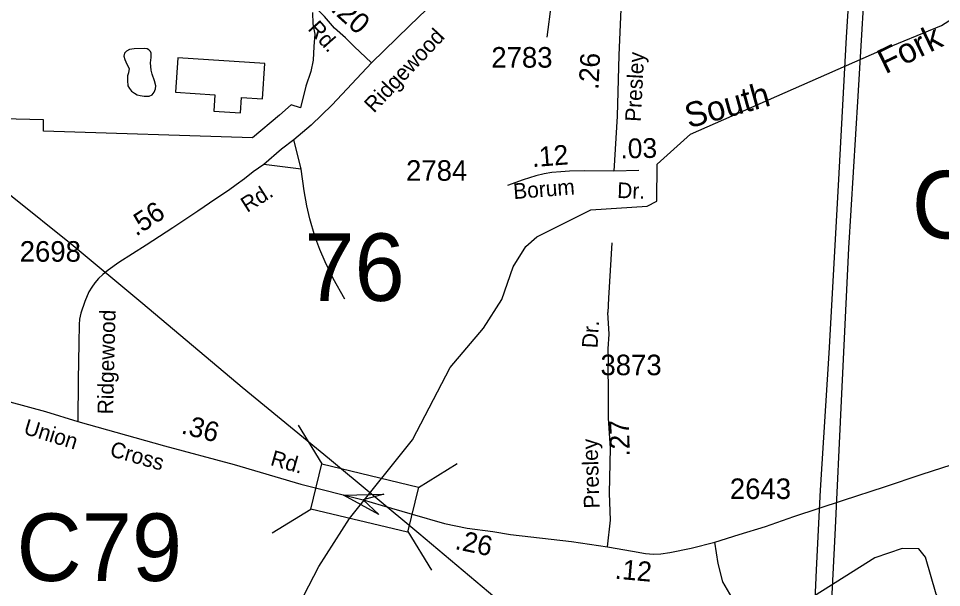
# Model space of a CAD drawing. Extents: x 1547597 to 1699558, y 810033 to 920809.
# Drawn here: x 1652640 to 1658248, y 836791 to 840248 of the extents above; entities that cross this region are included whole.
import ezdxf

# ---------------------------------------------------------------- set-up
doc = ezdxf.new("R2010")
doc.units = 0
for name, color, linetype in [('Exist Boundary Political City Limit New', 7, 'Continuous'), ('Exist Cultural Warehouse Building Footprint', 7, 'Continuous'), ('Exist Hydrographic Creek Single Shore', 7, 'Continuous'), ('Exist Hydrographic Creek Single Shore Label', 7, 'Continuous'), ('Exist Hydrographic Misc Water Feature', 7, 'Continuous'), ('Exist Road Non-System Type 51', 7, 'Continuous'), ('Exist Road Secondary Mileage Hundredths English Label', 7, 'Continuous'), ('Exist Road Secondary Structure Culvert Number Label', 7, 'Continuous'), ('Exist Road Secondary Structure Standard Bridge Attributed CELL', 7, 'Continuous'), ('Exist Road Secondary Structure Standard Bridge CELL', 7, 'Continuous'), ('Exist Road Secondary Structure Standard Bridge Number Label', 7, 'Continuous'), ('Exist Road Secondary Type 51 Attributed', 7, 'Continuous'), ('Exist Road Secondary Type 51 Label', 7, 'Continuous'), ('Exist Road Secondary Type 51 Number Label', 7, 'Continuous'), ('Exist Utilities Electrical Transmission Line', 7, 'Continuous'), ('Map Preparation Boundary City Limit Buffer Line', 7, 'Continuous')]:
    doc.layers.add(name, color=color, linetype=linetype)

msp = doc.modelspace()

# ---------------------------------------------------------------- linework, layer by layer
at = {"layer": 'Exist Boundary Political City Limit New'}
msp.add_lwpolyline([(1654427.4, 840284.2), (1654428.3, 840214.2), (1654440.9, 840153.4), (1654434.6, 840076.6), (1654430.6, 839995.1), (1654417.5, 839926), (1654387, 839836.2), (1654353.9, 839705.2), (1654296.6, 839722.9), (1654225.3, 839660.7), (1654061.5, 839522.2), (1652792.3, 839563), (1652792.8, 839633), (1652542.7, 839637.4)], dxfattribs=at)
at = {"layer": 'Exist Cultural Warehouse Building Footprint'}
msp.add_lwpolyline([(1654136.4, 839973.6), (1653608.9, 840008.4), (1653595.1, 839799.9), (1653834.2, 839784.1), (1653827.7, 839684.8), (1653989.3, 839674.1), (1653995.5, 839768.4), (1654122.4, 839760.1)], close=True, dxfattribs=at)
at = {"layer": 'Exist Hydrographic Creek Single Shore'}
for points in [[(1654148.2, 836232.9), (1654166.2, 836340.9), (1654465.2, 836919.1), (1654652.2, 837210.7), (1655033.2, 837688.9), (1655263.3, 838127.3), (1655466.3, 838366.1), (1655577.2, 838541.1), (1655646.2, 838739.9), (1655722.3, 838863.1), (1655790.2, 838920.8), (1656117.2, 839084.9), (1656459.2, 839107.4), (1656518.3, 839139), (1656520.2, 839362.2), (1656723.2, 839545.3), (1657873.4, 840050.9), (1658247.5, 840205.6), (1658599, 840428.8)], [(1659526.2, 835243), (1659199.3, 835431.1), (1659084.3, 835531.9), (1658582.3, 836064), (1658508.3, 836223.1), (1658495.3, 836505.7), (1658264.3, 836684.4), (1658215.3, 836751), (1658151.3, 836975.5), (1658110.3, 837025.6), (1658009.3, 837027.6), (1657842.3, 836972), (1657338.3, 836653.9), (1657170.2, 836506.4), (1656952.3, 836399.2), (1656810.3, 836375.8), (1656251.2, 836400.3), (1655660.2, 836464.8), (1655477.2, 836442.3)]]:
    msp.add_lwpolyline(points, dxfattribs=at)
at = {"layer": 'Exist Hydrographic Misc Water Feature'}
msp.add_lwpolyline([(1653314.3, 840058.7), (1653295.6, 840050), (1653284, 840036.9), (1653280.8, 840019), (1653287.2, 839998.5), (1653298.9, 839970.1), (1653312.3, 839943), (1653307.8, 839918.4), (1653303.4, 839899.2), (1653303.6, 839871), (1653305.6, 839838), (1653315.1, 839822.9), (1653327.5, 839806.5), (1653344.7, 839793.1), (1653361.9, 839783.3), (1653380, 839779.4), (1653403.8, 839775.5), (1653433.9, 839775.7), (1653452.5, 839783.3), (1653465.4, 839799.4), (1653473.5, 839820.2), (1653474.3, 839839.5), (1653466.2, 839868.9), (1653452.2, 839908.7), (1653446.6, 839934), (1653442.9, 839979), (1653446.9, 840010.2), (1653446.1, 840037.2), (1653441.4, 840046.3), (1653431.9, 840057.2), (1653421.8, 840063.9), (1653403.2, 840065.4), (1653343.8, 840063.2), (1653314.3, 840058.7)], dxfattribs=at)
at = {"layer": 'Exist Road Non-System Type 51'}
msp.add_line((1654357, 839332.2), (1654131.3, 839361.6), dxfattribs=at)
for points in [[(1655861.5, 840640), (1655877.1, 840337.6), (1655851.1, 840134.3)], [(1654357, 839332.2), (1654333.4, 839431), (1654314, 839510.3)], [(1654622.1, 838542.8), (1654552.9, 838669.2), (1654503.7, 838769.5), (1654472, 838843.6), (1654440.6, 838925.9), (1654411.1, 839029.9), (1654391.7, 839109.9), (1654375.8, 839201.5), (1654357, 839332.2)], [(1656244.7, 838885), (1656224.9, 838549.2), (1656219.9, 838462.2)]]:
    msp.add_lwpolyline(points, dxfattribs=at)
at = {"layer": 'Exist Road Secondary Structure Standard Bridge Attributed CELL'}
msp.add_lwpolyline([(1654830.1, 837235.5), (1654615.9, 837351.9), (1654859.6, 837358.2), (1654734.4, 837323.4)], close=True, dxfattribs=at)
at = {"layer": 'Exist Road Secondary Structure Standard Bridge CELL'}
for p, q in [((1654338.8, 837777.9), (1654482.9, 837542.5)), ((1655070.2, 837399.8), (1655305.6, 837543.9)), ((1654181.4, 837123.9), (1654416.8, 837268)), ((1655005.6, 837131.5), (1655149.7, 836896.1))]:
    msp.add_line(p, q, dxfattribs=at)
msp.add_lwpolyline([(1654482.9, 837542.5), (1655070.5, 837401.1), (1655004.5, 837126.6), (1654416.8, 837268)], close=True, dxfattribs=at)
at = {"layer": 'Exist Road Secondary Type 51 Attributed'}
msp.add_line((1656408.7, 839324.2), (1656257.3, 839321.2), dxfattribs=at)
for points in [[(1654784.6, 839978.2), (1654679.2, 840076.7), (1654626.4, 840129.4), (1654559.7, 840189.2), (1654499.9, 840259.6), (1654426.1, 840333.4), (1654398, 840365), (1654376.9, 840407.2), (1654355.8, 840463.5), (1654327.7, 840544.4), (1654209.1, 840835.9)], [(1656314.6, 840718.1), (1656304.2, 840400.2), (1656288.6, 840024.9), (1656278.2, 839654.8), (1656257.3, 839321.2)], [(1655375.2, 840549.7), (1655015.1, 840202.4), (1654784.6, 839978.2)], [(1654784.6, 839978.2), (1654545.1, 839723), (1654418.5, 839599.7), (1654314, 839510.3), (1654237.8, 839452.9), (1654131.3, 839361.6), (1654067.1, 839315.8), (1654012.9, 839274.3), (1653962.7, 839236.9), (1653916.6, 839202.8), (1653840.3, 839151.4), (1653730.1, 839078), (1653577.6, 838977), (1653415.1, 838869.8), (1653250.5, 838764.9), (1653184.4, 838719.3), (1653152.2, 838693.5), (1653126.1, 838667.6), (1653103.9, 838641.8), (1653085.8, 838616), (1653067.6, 838588.2), (1653042.8, 838529.6), (1653019, 838458.5), (1653011.6, 838420.4), (1653008.5, 838388.4), (1653007.9, 838276.4), (1653002.5, 838052.6), (1653001.2, 837800.7)], [(1656257.3, 839321.2), (1656076.9, 839323), (1655987.6, 839320.5), (1655935.5, 839316.7), (1655880.2, 839312.4), (1655833.6, 839303.4), (1655783.5, 839291.6), (1655707.4, 839268.1), (1655611.5, 839232.6)], [(1656218, 837037.6), (1656238, 837200.2), (1656231.7, 837364.8), (1656238, 837637.2), (1656225.3, 837820.9), (1656225.3, 837998.2), (1656223.7, 838116.8), (1656225.9, 838178.7), (1656222.7, 838240.7), (1656229.3, 838330.6), (1656219.9, 838462.2)], [(1651747.3, 837938.4), (1651969, 837970.5), (1652115.5, 837979.6), (1652272.9, 837983.3), (1652369.1, 837977.8), (1652803.8, 837861), (1653001.2, 837800.7)], [(1653001.2, 837800.7), (1653527.9, 837651.5), (1653950.8, 837539.1), (1654354.8, 837418.4), (1654734.4, 837323.4)], [(1656871.6, 837067.7), (1657018.8, 837113.7), (1657178.9, 837162.7), (1657351.2, 837223.6), (1657653.7, 837321.8), (1657902.1, 837402.4), (1658130.4, 837479), (1658368.7, 837557.6)], [(1654734.4, 837323.4), (1654843.9, 837292), (1655031.2, 837236.3), (1655228.6, 837179.3), (1655366.5, 837151.5), (1655521.5, 837132.1), (1655629.4, 837113.5), (1656000.4, 837071), (1656218, 837037.6)], [(1656218, 837037.6), (1656369.8, 837012.7), (1656449.5, 836998.2), (1656497.5, 836994.1), (1656543.4, 836996.7), (1656597.5, 837003.4), (1656727.5, 837030.6), (1656871.6, 837067.7)], [(1659772.8, 833216.5), (1659588.2, 833419.3), (1659413.7, 833616.9), (1659301.5, 833749.9), (1659232.9, 833862.2), (1659197.9, 833990.6), (1659191.6, 834080), (1659158.4, 834252.5), (1659110.6, 834398.1), (1659027.8, 834510.9), (1658938.5, 834592), (1658813.9, 834687.6), (1658656, 834799.9), (1658247.4, 835172.4), (1658147.7, 835268.4), (1657846.9, 835579.3), (1657678.6, 835785.2), (1657465.4, 836075.3), (1657288.8, 836320.6), (1657139.6, 836494.8), (1657019.1, 836654.9), (1656919.4, 836825.4), (1656890.4, 836937.7), (1656871.6, 837067.7)]]:
    msp.add_lwpolyline(points, dxfattribs=at)
at = {"layer": 'Exist Utilities Electrical Transmission Line'}
for points in [[(1657931.2, 846969.5), (1657943.1, 846649.3), (1657947.5, 845743.1), (1657932.9, 844915.4), (1657885.9, 843905.8), (1657821.5, 842873.5), (1657779.3, 841976.9), (1657732.8, 841155.4), (1657669.9, 840134.1), (1657620.3, 839232.7), (1657563.4, 838215.3), (1657510.7, 837381.7), (1657486.7, 836898.1), (1657478.7, 836713.8), (1657150, 836636), (1656654.6, 836512.4), (1656127.3, 836385), (1655991, 836354.8)], [(1656087.9, 836267.6), (1656589.2, 836397.3), (1657052.2, 836505.3), (1657359, 836581.3), (1657577.5, 836632.5), (1657601.2, 837110.5), (1657639.6, 837926.2), (1657685.4, 838851.7), (1657741.2, 839775.1), (1657796.9, 840692.5), (1657849.6, 841535.8), (1657910.7, 842551.3), (1657950.2, 843464.8), (1657997.9, 844374.3), (1658036.4, 845204), (1658041, 845876.1), (1658033.6, 846544.2), (1658034.8, 846800.3), (1658033.2, 846986.2)], [(1655991, 836354.8), (1655611.3, 836665.7), (1655073.5, 837118.6), (1654529.8, 837571.7), (1653999.5, 838006.5), (1653396.5, 838514.4), (1652961.4, 838876.1), (1652601.3, 839164.5), (1652053.6, 839625.7), (1651347.8, 840228.7), (1650837.6, 840655.3), (1650323.4, 841082), (1649809.3, 841512.7), (1649326.7, 841908.9), (1648808.5, 842349.6), (1648268.7, 842792.4), (1647859.3, 843131.7), (1647368.9, 843548.1), (1646888.4, 843956.3), (1646443.4, 844326.1)]]:
    msp.add_lwpolyline(points, dxfattribs=at)
at = {"layer": 'Map Preparation Boundary City Limit Buffer Line'}
msp.add_lwpolyline([(1654427.4, 840284.2), (1654428.3, 840214.2), (1654440.9, 840153.4), (1654434.6, 840076.6), (1654430.6, 839995.1), (1654417.5, 839926), (1654387, 839836.2), (1654353.9, 839705.2), (1654296.6, 839722.9), (1654225.3, 839660.7), (1654061.5, 839522.2), (1652792.3, 839563), (1652792.8, 839633), (1652542.7, 839637.4)], dxfattribs=at)

# ---------------------------------------------------------------- texts
at = {"layer": 'Exist Hydrographic Creek Single Shore Label'}
for s, rotation, p in [('Fork', 25.9569, (1657906.8, 839907.8)), ('South', 15.5762, (1656712.6, 839579.7))]:
    msp.add_text(s, height=150, rotation=rotation, dxfattribs=at).set_placement(p)
at = {"layer": 'Exist Road Secondary Mileage Hundredths English Label'}
for s, height, rotation, p in [('.20', 125, 318.1625, (1654531.5, 840298.3)), ('.26', 120, 87.0056, (1656163.2, 839813.2)), ('.12', 120, 4.4226, (1655763, 839344.7)), ('.03', 120, 1.1468, (1656298.4, 839397.2)), ('.56', 120, 33.4997, (1653354.7, 838921.5)), ('.36', 120, 345.1108, (1653624, 837729)), ('.27', 120, 91.4945, (1656354.5, 837587.4)), ('.26', 120, 348.2792, (1655286.8, 837025.9)), ('.12', 120, 355.021, (1656260.2, 836845.6))]:
    msp.add_text(s, height=height, rotation=rotation, dxfattribs=at).set_placement(p)
at = {"layer": 'Exist Road Secondary Structure Culvert Number Label'}
for s, p in [('C393', (1658067.9, 838912.2)), ('C79', (1652628.5, 836831))]:
    msp.add_text(s, height=410.1, dxfattribs=at).set_placement(p)
at = {"layer": 'Exist Road Secondary Structure Standard Bridge Number Label'}
msp.add_text('76', height=410.1, dxfattribs=at).set_placement((1654377, 838532.2))
at = {"layer": 'Exist Road Secondary Type 51 Label'}
for s, rotation, p in [('Rd.', 311.6393, (1654394, 840182.1)), ('Ridgewood', 46.7012, (1654800.2, 839669.1)), ('Presley', 87.0056, (1656420.5, 839618.5)), ('Rd.', 32.5106, (1654029.7, 839065.7)), ('Borum', 4.4226, (1655649.7, 839150.4)), ('Dr.', 358.0705, (1656276.7, 839157.5)), ('Ridgewood', 88.6312, (1653215.1, 837842.2)), ('Dr.', 86.7136, (1656158, 838243)), ('Union', 342.8954, (1652665.6, 837726.2)), ('Presley', 91.7481, (1656170.9, 837272.7)), ('Cross', 344.1853, (1653189.6, 837591)), ('Rd.', 344.1853, (1654165.4, 837535.9))]:
    msp.add_text(s, height=95, rotation=rotation, dxfattribs=at).set_placement(p)
at = {"layer": 'Exist Road Secondary Type 51 Number Label'}
for s, p in [('2783', (1655513, 839949)), ('2784', (1654995.1, 839261.8)), ('2698', (1652647.8, 838770.3)), ('3873', (1656176, 838080.8)), ('2643', (1656962.2, 837328.8))]:
    msp.add_text(s, height=125, dxfattribs=at).set_placement(p)

doc.saveas('drawing.dxf')
